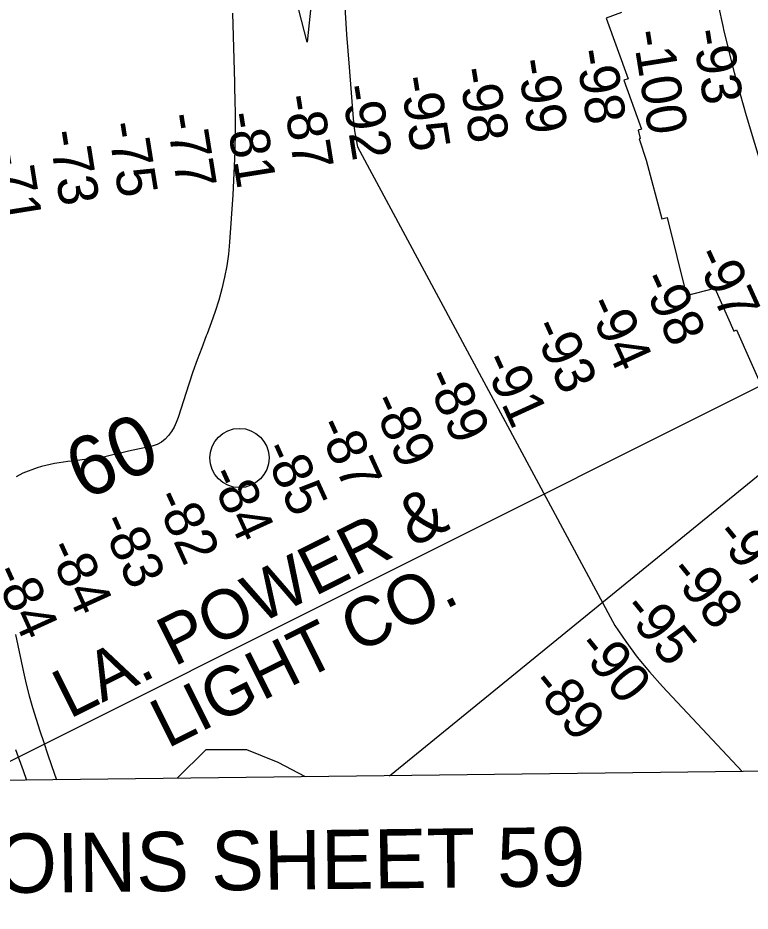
# Model space of a CAD drawing. Extents: x 3694830 to 3732949, y 415201 to 440970.
# Drawn here: x 3717574 to 3718811, y 420616 to 422124 of the extents above; entities that cross this region are included whole.
import ezdxf

# ---------------------------------------------------------------- set-up
doc = ezdxf.new("R2010")
doc.units = 0
for name, color, linetype in [('V-ANNO-TEXT', 7, 'Continuous'), ('V-GRID-FRAM', 7, 'Continuous'), ('V-RIVR-IDEN', 7, 'Continuous'), ('V-RIVR-MILE', 7, 'Continuous'), ('V-RIVR-RANG', 7, 'Continuous'), ('V-RRAP-RVMT', 7, 'Continuous'), ('V-STRM-FLOW', 7, 'Continuous'), ('V-TOPO-MINR', 7, 'Continuous'), ('V-UTIL-IDEN', 7, 'Continuous'), ('V-UTIL-LINE', 7, 'Continuous')]:
    doc.layers.add(name, color=color, linetype=linetype)

msp = doc.modelspace()

# ---------------------------------------------------------------- linework, layer by layer
at = {"layer": 'V-GRID-FRAM'}
msp.add_lwpolyline([(3698844.7, 438797.5), (3730590.8, 439176.2), (3730815.6, 420995.1), (3699053.6, 420616.3), (3698844.7, 438797.5)], dxfattribs=at)
at = {"layer": 'V-RIVR-MILE'}
msp.add_circle((3717948.5, 421380.9), 50, dxfattribs=at)
at = {"layer": 'V-RRAP-RVMT'}
for p, q in [((3718593.7, 422132.8), (3718567.6, 422123.3)), ((3718567.6, 422123.3), (3718604.9, 422020.9)), ((3718604.9, 422020.9), (3718597.8, 422018.3)), ((3718597.8, 422018.3), (3718627.7, 421935.9)), ((3718627.7, 421935.9), (3718621.8, 421934.2)), ((3718621.8, 421934.2), (3718625.5, 421920.1)), ((3718625.5, 421920.1), (3718623.6, 421919.5)), ((3718623.6, 421919.5), (3718635.3, 421883.5)), ((3718635.3, 421883.5), (3718661.6, 421784.6)), ((3718661.6, 421784.6), (3718670.6, 421786.9)), ((3718670.6, 421786.9), (3718703.2, 421655.2)), ((3718703.2, 421655.2), (3718751.1, 421667.2)), ((3718751.1, 421667.2), (3718783.3, 421595)), ((3718783.3, 421595), (3718787.7, 421597)), ((3718787.7, 421597), (3718838.6, 421482.8))]:
    msp.add_line(p, q, dxfattribs=at)
at = {"layer": 'V-STRM-FLOW'}
msp.add_lwpolyline([(3718080.6, 422251.1), (3718063.2, 422082.8), (3718020.8, 422246.6)], dxfattribs=at)
at = {"layer": 'V-TOPO-MINR'}
for points in [[(3718126.2, 422151), (3718129.6, 422095.6), (3718133.6, 422040.2), (3718140.6, 421953.5), (3718141.8, 421941.5), (3718143.4, 421929.7), (3718145.5, 421917.9), (3718147.9, 421906.2), (3718582.6, 421098), (3718601, 421071.1), (3718620.4, 421044.9), (3718641.1, 421019.8), (3718662.8, 420995.4), (3718797.3, 420851.8)], [(3718862.8, 421765.8), (3718805, 421958.4), (3718794.5, 421994.5), (3718784.6, 422030.8), (3718775.4, 422067.2), (3718766.8, 422103.8), (3718766, 422107.2), (3718757.6, 422145.7)], [(3717936.6, 422131.5), (3717938.1, 422092.6), (3717939.3, 422053.7), (3717940.3, 422014.8), (3717941, 421975.9), (3717941.1, 421971.2), (3717941.2, 421934.6), (3717940.7, 421898), (3717939.3, 421861.5), (3717937.3, 421825), (3717931.9, 421745), (3717930, 421725.1), (3717927.3, 421705.3), (3717923.5, 421685.8), (3717918.9, 421666.3), (3717913.5, 421647), (3717907.6, 421627.9), (3717900.9, 421609.1), (3717893.9, 421590.3), (3717892.6, 421587.2), (3717884.8, 421566.9), (3717877.2, 421546.6), (3717870.1, 421526.1), (3717863.2, 421505.5), (3717844.9, 421449), (3717841.8, 421440.9), (3717838.3, 421433.1), (3717833.9, 421425.7), (3717829, 421418.6), (3717823.2, 421412.6), (3717816.8, 421407.5), (3717809.4, 421403.8), (3717801.4, 421401.1), (3717761.1, 421392.2), (3717754.4, 421390.7), (3717747.8, 421389.2), (3717741.1, 421387.6), (3717734.5, 421386), (3717727.9, 421384.5), (3717721.2, 421383.1), (3717714.5, 421382), (3717707.7, 421381), (3717666.5, 421375.8), (3717658.9, 421374.8), (3717651.4, 421373.8), (3717643.9, 421372.7), (3717636.4, 421371.5), (3717629, 421370.1), (3717621.6, 421368.5), (3717614.3, 421366.4), (3717607.1, 421364.1), (3717582.8, 421355.4), (3717571.4, 421349.4)], [(3717570.7, 421083.3), (3717584, 421019.5), (3717588.5, 420999.4), (3717593.5, 420979.5), (3717599.1, 420959.7), (3717605.2, 420940.1), (3717611.7, 420920.6), (3717618.2, 420901), (3717624.7, 420881.5), (3717631.3, 420862), (3717639.5, 420838)], [(3717570.2, 420888.9), (3717583.2, 420853.7), (3717589, 420837.3)], [(3718060.3, 420843), (3718014.2, 420867.1), (3717961.1, 420888.5), (3717891.9, 420888.7), (3717843.4, 420840.4)]]:
    msp.add_lwpolyline(points, dxfattribs=at)
at = {"layer": 'V-UTIL-LINE'}
for p, q in [((3717494.8, 420836.2), (3719291.8, 421734.7)), ((3718202, 420844.7), (3719264.6, 421710.4))]:
    msp.add_line(p, q, dxfattribs=at)

# ---------------------------------------------------------------- texts
at = {"layer": 'V-ANNO-TEXT'}
msp.add_text('JOINS SHEET 59', height=100, rotation=0.6833, dxfattribs=at).set_placement((3717470.2, 420645.9))
at = {"layer": 'V-RIVR-IDEN'}
msp.add_text('60', height=100, rotation=24.5221, dxfattribs=at).set_placement((3717685.4, 421308.3))
at = {"layer": 'V-RIVR-RANG'}
for s, rotation, p in [('-100', 279.0898, (3718612, 422100)), ('-93', 279.0898, (3718713, 422101.7)), ('-98', 279.0898, (3718515.8, 422068)), ('-99', 279.0898, (3718417.1, 422051.7)), ('-98', 279.0898, (3718318.2, 422036.9)), ('-95', 279.0898, (3718219.3, 422022.4)), ('-92', 279.0898, (3718120.3, 422007.9)), ('-87', 279.0898, (3718021.8, 421991)), ('-77', 279.0898, (3717824.3, 421959.4)), ('-81', 279.0898, (3717925.2, 421961.4)), ('-75', 279.0898, (3717725.3, 421945.1)), ('-73', 279.0898, (3717626.3, 421931.1)), ('-71', 279.0898, (3717530.2, 421898.7)), ('-97', 294.4923, (3718715.5, 421723.3)), ('-98', 294.4923, (3718624.3, 421682.3)), ('-94', 294.4923, (3718533.5, 421640.3)), ('-93', 294.4923, (3718441, 421602.2)), ('-91', 294.4923, (3718357, 421545.4)), ('-89', 294.4923, (3718259.8, 421517.6)), ('-89', 294.4923, (3718168.7, 421476.3)), ('-87', 294.4923, (3718077.3, 421435.6)), ('-85', 294.4923, (3717985.7, 421395.5)), ('-84', 294.4923, (3717895.4, 421352.6)), ('-82', 294.4923, (3717803.1, 421314)), ('-83', 294.4923, (3717711.7, 421273.3)), ('-97', 309.1542, (3718748.6, 421250)), ('-84', 294.4923, (3717622.1, 421228.9)), ('-84', 294.4923, (3717530.9, 421187.7)), ('-98', 309.1542, (3718670.8, 421187.2)), ('-95', 309.1542, (3718592.4, 421125.1)), ('-90', 309.1542, (3718515.2, 421061.5)), ('-89', 309.1542, (3718437.5, 420998.6))]:
    msp.add_text(s, height=67, rotation=rotation, dxfattribs=at).set_placement(p)
at = {"layer": 'V-UTIL-IDEN'}
for s, p in [('LA. POWER &', (3717661.5, 420940)), ('LIGHT CO.', (3717826.9, 420890.3))]:
    msp.add_text(s, height=83, rotation=26.5636, dxfattribs=at).set_placement(p)

doc.saveas('drawing.dxf')
